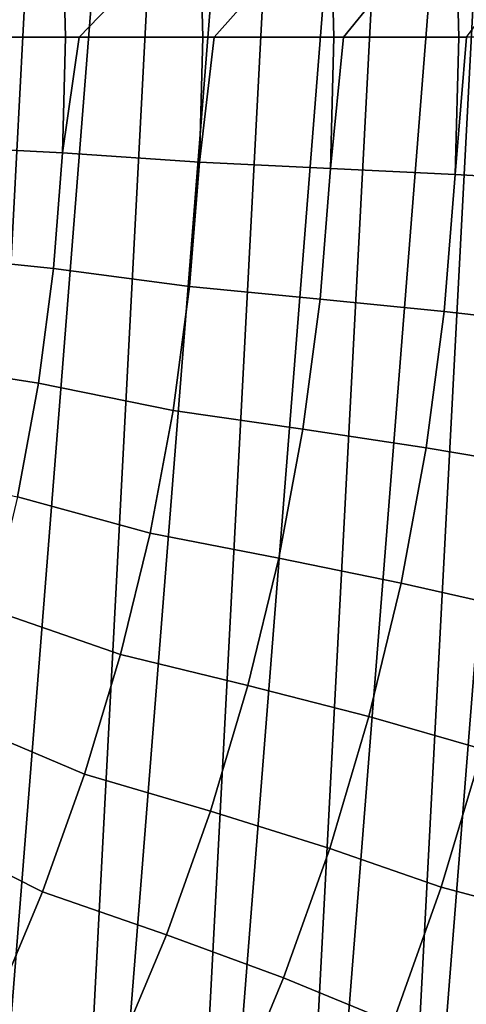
# Model space of a CAD drawing. Header units: metres. Extents: x -167 to 28, y -50 to 27.
# Tile 298 of 331: x 18.04 to 21.75, y -8.03 to 0.15. Entities that reach past the tile are written whole.
import ezdxf

# ---------------------------------------------------------------- set-up
doc = ezdxf.new("R2010")
doc.units = ezdxf.units.M
doc.layers.add('solid_12_065_011_XXX', color=7, linetype='CONTINUOUS')

msp = doc.modelspace()

# ---------------------------------------------------------------- linework, layer by layer
at = {"layer": 'solid_12_065_011_XXX'}
for points in [[(19.041513, 18.570009, 0.2), (15.883376, -21.334078, 0.2), (14.725575, -22.149086, 0.2), (18.026325, 19.556995, 0.2)], [(19.041513, 18.570009, 0.2), (16.99617, -20.458609, 0.2), (15.883376, -21.334078, 0.2)], [(19.041513, 18.570009, 0.2), (20.00272, 17.530422, 0.2), (16.99617, -20.458609, 0.2)], [(20.00272, 17.530422, 0.2), (18.060774, -19.525187, 0.2), (16.99617, -20.458609, 0.2)], [(20.00272, 17.530422, 0.2), (20.9072, 16.441216, 0.2), (18.060774, -19.525187, 0.2)], [(20.9072, 16.441216, 0.2), (19.07415, -18.536488, 0.2), (18.060774, -19.525187, 0.2)], [(20.9072, 16.441216, 0.2), (21.75247, 15.305375, 0.2), (19.07415, -18.536488, 0.2)], [(21.75247, 15.305375, 0.2), (20.033514, -17.49522, 0.2), (19.07415, -18.536488, 0.2)], [(21.75247, 15.305375, 0.2), (22.53614, 14.126105, 0.2), (20.033514, -17.49522, 0.2)], [(22.53614, 14.126105, 0.2), (20.936155, -16.404324, 0.2), (20.033514, -17.49522, 0.2)], [(22.53614, 14.126105, 0.2), (23.255943, 12.906806, 0.2), (20.936155, -16.404324, 0.2)], [(23.255943, 12.906806, 0.2), (21.779463, -15.266941, 0.2), (20.936155, -16.404324, 0.2)], [(21.753929, 0, 135.075272), (22.639711, 1.195146, 134.024979), (21.65987, 1.140502, 135.144974), (21.689877, 0, 135.144974)], [(19.536524, 1.036473, 137.229401), (19.563997, 0, 137.229401), (19.659683, 0, 137.144241), (20.624556, 1.088325, 136.214035)], [(19.659683, 0, 137.144241), (20.65325, 0, 136.214035), (20.624556, 1.088325, 136.214035)], [(20.73263, 0, 136.135895), (21.65987, 1.140502, 135.144974), (20.624556, 1.088325, 136.214035), (20.65325, 0, 136.214035)], [(20.73263, 0, 136.135895), (21.689877, 0, 135.144974), (21.65987, 1.140502, 135.144974)], [(18.399836, 0.960623, 138.188522), (18.424894, 0, 138.188522), (18.537758, 0, 138.097794), (19.536524, 1.036473, 137.229401)], [(18.537758, 0, 138.097794), (19.563997, 0, 137.229401), (19.536524, 1.036473, 137.229401)], [(17.215357, 0.899587, 139.088928), (17.238844, 0, 139.088928), (17.369652, 0, 138.994186), (18.399836, 0.960623, 138.188522)], [(17.369652, 0, 138.994186), (18.424894, 0, 138.188522), (18.399836, 0.960623, 138.188522)], [(18.399836, -0.960623, 138.188522), (18.424894, 0, 138.188522), (17.369652, 0, 138.994186), (17.215357, -0.899587, 139.088928)], [(19.536524, -1.036473, 137.229401), (19.563997, 0, 137.229401), (18.537758, 0, 138.097794), (18.399836, -0.960623, 138.188522)], [(18.399836, -0.960623, 138.188522), (18.537758, 0, 138.097794), (18.424894, 0, 138.188522)], [(20.624556, -1.088325, 136.214035), (20.65325, 0, 136.214035), (19.659683, 0, 137.144241), (19.536524, -1.036473, 137.229401)], [(19.536524, -1.036473, 137.229401), (19.659683, 0, 137.144241), (19.563997, 0, 137.229401)], [(20.624556, -1.088325, 136.214035), (20.73263, 0, 136.135895), (20.65325, 0, 136.214035)], [(21.65987, -1.140501, 135.144974), (21.689877, 0, 135.144974), (20.73263, 0, 136.135895), (20.624556, -1.088325, 136.214035)], [(21.65987, -1.140501, 135.144974), (21.753929, 0, 135.075272), (21.689877, 0, 135.144974)], [(22.639711, -1.195146, 134.024979), (22.671236, 0, 134.024979), (21.753929, 0, 135.075272), (21.65987, -1.140501, 135.144974)], [(18.399836, -0.960623, 138.188522), (17.215357, -0.899587, 139.088928), (17.144957, -1.796723, 139.088928), (18.324726, -1.918633, 138.188522)], [(18.399836, -0.960623, 138.188522), (18.324726, -1.918633, 138.188522), (19.454176, -2.070035, 137.229401), (19.536524, -1.036473, 137.229401)], [(19.454176, -2.070035, 137.229401), (20.538551, -2.173625, 136.214035), (20.624556, -1.088325, 136.214035), (19.536524, -1.036473, 137.229401)], [(20.538551, -2.173625, 136.214035), (21.569937, -2.277848, 135.144974), (21.65987, -1.140501, 135.144974), (20.624556, -1.088325, 136.214035)], [(21.65987, -1.140501, 135.144974), (21.569937, -2.277848, 135.144974), (22.545227, -2.386968, 134.024979), (22.639711, -1.195146, 134.024979)], [(18.324726, -1.918633, 138.188522), (17.144957, -1.796723, 139.088928), (17.027838, -2.688962, 139.088928), (18.199772, -2.871424, 138.188522)], [(18.324726, -1.918633, 138.188522), (18.199772, -2.871424, 138.188522), (19.317188, -3.097783, 137.229401), (19.454176, -2.070035, 137.229401)], [(19.317188, -3.097783, 137.229401), (20.395477, -3.252887, 136.214035), (20.538551, -2.173625, 136.214035), (19.454176, -2.070035, 137.229401)], [(20.395477, -3.252887, 136.214035), (21.420322, -3.408891, 135.144974), (21.569937, -2.277848, 135.144974), (20.538551, -2.173625, 136.214035)], [(21.569937, -2.277848, 135.144974), (21.420322, -3.408891, 135.144974), (22.388046, -3.572152, 134.024979), (22.545227, -2.386968, 134.024979)], [(18.199772, -2.871424, 138.188522), (17.027838, -2.688962, 139.088928), (16.864317, -3.573874, 139.088928), (18.025311, -3.816405, 138.188522)], [(18.199772, -2.871424, 138.188522), (18.025311, -3.816405, 138.188522), (19.125944, -4.11683, 137.229401), (19.317188, -3.097783, 137.229401)], [(19.125944, -4.11683, 137.229401), (20.195728, -4.323109, 136.214035), (20.395477, -3.252887, 136.214035), (19.317188, -3.097783, 137.229401)], [(20.195728, -4.323109, 136.214035), (21.211443, -4.530503, 135.144974), (21.420322, -3.408891, 135.144974), (20.395477, -3.252887, 136.214035)], [(21.420322, -3.408891, 135.144974), (21.211443, -4.530503, 135.144974), (22.168606, -4.747402, 134.024979), (22.388046, -3.572152, 134.024979)], [(18.025311, -3.816405, 138.188522), (17.801819, -4.751004, 138.188522), (18.88098, -5.124315, 137.229401), (19.125944, -4.11683, 137.229401)], [(18.88098, -5.124315, 137.229401), (19.939863, -5.381318, 136.214035), (20.195728, -4.323109, 136.214035), (19.125944, -4.11683, 137.229401)], [(19.939863, -5.381318, 136.214035), (20.943874, -5.63958, 135.144974), (21.211443, -4.530503, 135.144974), (20.195728, -4.323109, 136.214035)], [(21.211443, -4.530503, 135.144974), (20.943874, -5.63958, 135.144974), (21.887516, -5.90945, 134.024979), (22.168606, -4.747402, 134.024979)], [(17.801819, -4.751004, 138.188522), (17.529902, -5.67268, 138.188522), (18.582985, -6.117406, 137.229401), (18.88098, -5.124315, 137.229401)], [(18.582985, -6.117406, 137.229401), (19.628592, -6.424574, 136.214035), (19.939863, -5.381318, 136.214035), (18.88098, -5.124315, 137.229401)], [(19.628592, -6.424574, 136.214035), (20.618359, -6.733053, 135.144974), (20.943874, -5.63958, 135.144974), (19.939863, -5.381318, 136.214035)], [(17.529902, -5.67268, 138.188522), (17.210302, -6.578926, 138.188522), (18.232798, -7.093316, 137.229401), (18.582985, -6.117406, 137.229401)], [(20.943874, -5.63958, 135.144974), (20.618359, -6.733053, 135.144974), (21.545557, -7.055064, 134.024979), (21.887516, -5.90945, 134.024979)], [(21.545557, -7.055064, 134.024979), (22.439659, -7.292293, 132.856903), (22.790606, -6.107714, 132.856903), (21.887516, -5.90945, 134.024979)], [(18.232798, -7.093316, 137.229401), (19.262775, -7.449979, 136.214035), (19.628592, -6.424574, 136.214035), (18.582985, -6.117406, 137.229401)], [(19.262775, -7.449979, 136.214035), (20.235796, -7.807898, 135.144974), (20.618359, -6.733053, 135.144974), (19.628592, -6.424574, 136.214035)], [(17.210302, -6.578926, 138.188522), (16.843887, -7.467275, 138.188522), (17.831398, -8.049302, 137.229401), (18.232798, -7.093316, 137.229401)], [(20.618359, -6.733053, 135.144974), (20.235796, -7.807898, 135.144974), (21.143681, -8.181058, 134.024979), (21.545557, -7.055064, 134.024979)], [(17.831398, -8.049302, 137.229401), (18.843437, -8.454681, 136.214035), (19.262775, -7.449979, 136.214035), (18.232798, -7.093316, 137.229401)], [(21.143681, -8.181058, 134.024979), (22.027189, -8.456879, 132.856903), (22.439659, -7.292293, 132.856903), (21.545557, -7.055064, 134.024979)], [(18.843437, -8.454681, 136.214035), (19.797247, -8.861139, 135.144974), (20.235796, -7.807898, 135.144974), (19.262775, -7.449979, 136.214035)], [(20.235796, -7.807898, 135.144974), (19.797247, -8.861139, 135.144974), (20.683004, -9.284301, 134.024979), (21.143681, -8.181058, 134.024979)]]:
    msp.add_3dface(points, dxfattribs=at)

doc.saveas('drawing.dxf')
